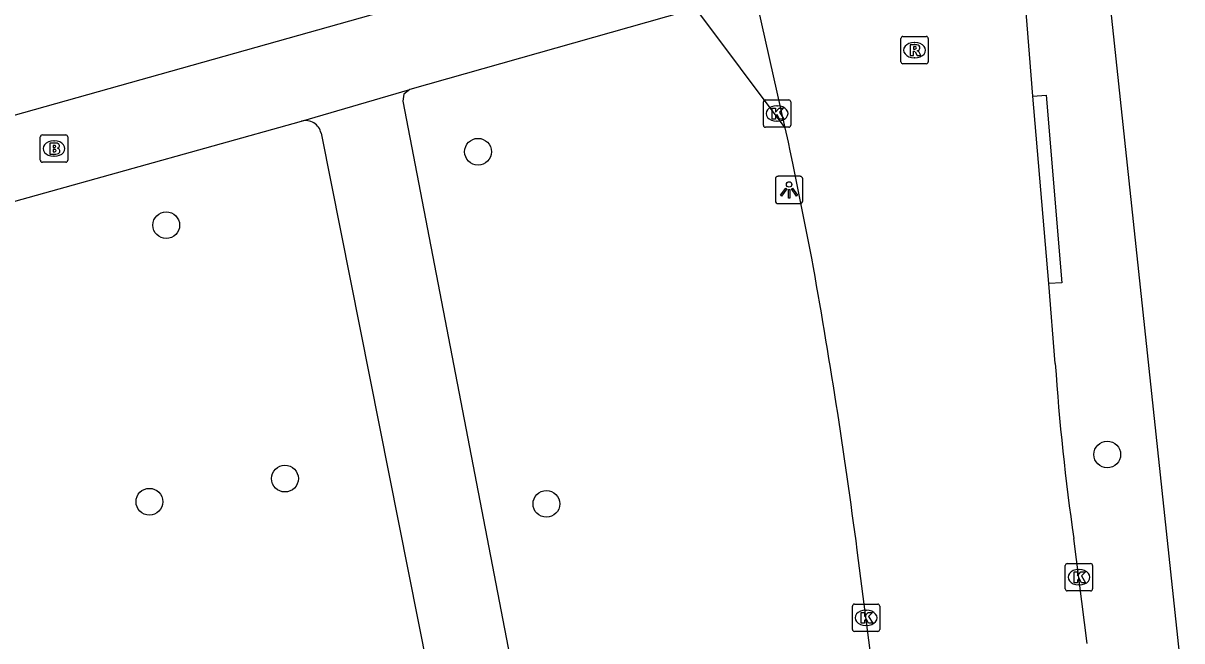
# Model space of a CAD drawing. Extents: x 159689 to 160786, y 387323 to 388339.
# Drawn here: x 160108.16 to 160150.55, y 388252.86 to 388275.46 of the extents above; entities that cross this region are included whole.
import ezdxf

# ---------------------------------------------------------------- set-up
doc = ezdxf.new("R2010")
doc.units = 0
for name, color, linetype in [('IMGEO_Boom', 7, 'Continuous'), ('IMGEO_Brandkraan', 7, 'Continuous'), ('IMGEO_Fietspad_open', 7, 'Continuous'), ('IMGEO_Kolk', 7, 'Continuous'), ('IMGEO_Lichtpunt', 7, 'Continuous'), ('IMGEO_Rijbaan_lokaal_gesloten', 7, 'Continuous'), ('IMGEO_Rioolput', 7, 'Continuous'), ('IMGEO_Voetpad_open', 7, 'Continuous')]:
    doc.layers.add(name, color=color, linetype=linetype)

msp = doc.modelspace()

# ---------------------------------------------------------------- linework, layer by layer
at = {"layer": 'IMGEO_Boom'}
for centre in [(160124.8, 388270.752), (160113.395, 388268.065), (160147.818, 388259.675), (160117.738, 388258.794), (160112.779, 388257.948), (160127.302, 388257.869)]:
    msp.add_circle(centre, 0.489, dxfattribs=at)
at = {"layer": 'IMGEO_Brandkraan'}
for p, q in [((160108.789, 388270.442), (160108.789, 388271.294)), ((160108.864, 388271.368), (160109.716, 388271.368)), ((160109.277, 388271.148), (160109.302, 388271.148)), ((160109.79, 388271.294), (160109.79, 388270.442)), ((160109.716, 388270.368), (160108.864, 388270.368)), ((160109.3, 388270.588), (160109.275, 388270.588))]:
    msp.add_line(p, q, dxfattribs=at)
for points in [[(160108.789, 388270.442), (160108.789, 388271.294)], [(160108.864, 388271.368), (160109.716, 388271.368)], [(160109.137, 388271.068), (160109.137, 388270.668), (160109.35, 388270.668)], [(160109.368, 388271.068), (160109.137, 388271.068)], [(160109.79, 388271.294), (160109.79, 388270.442)], [(160109.316, 388270.987), (160109.262, 388270.987), (160109.262, 388270.911)], [(160109.262, 388270.911), (160109.315, 388270.911)], [(160109.324, 388270.835), (160109.262, 388270.835), (160109.262, 388270.754)], [(160109.262, 388270.754), (160109.324, 388270.754)], [(160109.716, 388270.368), (160108.864, 388270.368)]]:
    msp.add_lwpolyline(points, dxfattribs=at)
for centre, radius, start, end in [((160108.866, 388271.292), 0.0765, 91.552, 178.448), ((160108.866, 388271.292), 0.0765, 91.552, 178.448), ((160109.372, 388270.923), 0.145, 59.4692, 91.5367), ((160109.714, 388271.292), 0.0765, 1.552, 88.448), ((160109.714, 388271.292), 0.0765, 1.552, 88.448), ((160109.317, 388270.949), 0.0379, 267.8285, 90.9355), ((160109.325, 388270.794), 0.0404, 269.8759, 90.5077), ((160109.356, 388270.919), 0.251, 268.6676, 293.5347), ((160109.397, 388270.97), 0.0922, 285.5137, 58.1501), ((160109.402, 388270.778), 0.105, 301.3115, 78.989), ((160108.866, 388270.444), 0.0765, 181.552, 268.448), ((160108.866, 388270.444), 0.0765, 181.552, 268.448), ((160109.714, 388270.444), 0.0765, 271.552, 358.448), ((160109.714, 388270.444), 0.0765, 271.552, 358.448)]:
    msp.add_arc(centre, radius, start, end, dxfattribs=at)
for centre, major_axis, ratio, start_param, end_param in [((160109.276, 388270.868), (-0.387, 0.002), 0.722429, 4.712389, 7.853982), ((160109.301, 388270.868), (-0.39, 0.002), 0.717154, 1.570796, 4.712389)]:
    msp.add_ellipse(centre, major_axis=major_axis, ratio=ratio, start_param=start_param, end_param=end_param, dxfattribs=at)
at = {"layer": 'IMGEO_Fietspad_open'}
msp.add_lwpolyline([(160136.033, 388271.633), (160132.767, 388275.99)], dxfattribs=at)
at = {"layer": 'IMGEO_Kolk'}
for p, q in [((160135.238, 388271.723), (160135.238, 388272.575)), ((160135.313, 388272.649), (160136.165, 388272.649)), ((160135.726, 388272.429), (160135.751, 388272.429)), ((160136.239, 388272.575), (160136.239, 388271.723)), ((160136.165, 388271.649), (160135.313, 388271.649)), ((160135.749, 388271.869), (160135.724, 388271.869)), ((160146.282, 388254.76), (160146.282, 388255.612)), ((160146.357, 388255.686), (160147.209, 388255.686)), ((160146.77, 388255.466), (160146.795, 388255.466)), ((160147.283, 388255.612), (160147.283, 388254.76)), ((160147.209, 388254.686), (160146.357, 388254.686)), ((160146.793, 388254.906), (160146.768, 388254.906)), ((160138.495, 388253.275), (160138.495, 388254.127)), ((160138.57, 388254.201), (160139.422, 388254.201)), ((160139.496, 388254.127), (160139.496, 388253.275)), ((160138.983, 388253.981), (160139.008, 388253.981)), ((160139.006, 388253.421), (160138.981, 388253.421)), ((160139.422, 388253.201), (160138.57, 388253.201))]:
    msp.add_line(p, q, dxfattribs=at)
for points in [[(160135.238, 388271.723), (160135.238, 388272.575)], [(160135.313, 388272.649), (160136.165, 388272.649)], [(160135.559, 388272.349), (160135.682, 388272.349), (160135.682, 388272.198), (160135.812, 388272.349), (160135.976, 388272.349), (160135.83, 388272.198), (160135.983, 388271.949), (160135.831, 388271.949), (160135.746, 388272.113), (160135.682, 388272.046), (160135.682, 388271.949), (160135.559, 388271.949), (160135.559, 388272.349)], [(160136.239, 388272.575), (160136.239, 388271.723)], [(160136.165, 388271.649), (160135.313, 388271.649)], [(160146.282, 388254.76), (160146.282, 388255.612)], [(160146.357, 388255.686), (160147.209, 388255.686)], [(160146.603, 388255.386), (160146.726, 388255.386), (160146.726, 388255.235), (160146.856, 388255.386), (160147.02, 388255.386), (160146.874, 388255.235), (160147.027, 388254.986), (160146.875, 388254.986), (160146.79, 388255.15), (160146.726, 388255.083), (160146.726, 388254.986), (160146.603, 388254.986), (160146.603, 388255.386)], [(160147.283, 388255.612), (160147.283, 388254.76)], [(160147.209, 388254.686), (160146.357, 388254.686)], [(160138.495, 388253.275), (160138.495, 388254.127)], [(160138.57, 388254.201), (160139.422, 388254.201)], [(160139.496, 388254.127), (160139.496, 388253.275)], [(160138.816, 388253.901), (160138.939, 388253.901), (160138.939, 388253.75), (160139.069, 388253.901), (160139.233, 388253.901), (160139.087, 388253.75), (160139.24, 388253.501), (160139.088, 388253.501), (160139.003, 388253.665), (160138.939, 388253.598), (160138.939, 388253.501), (160138.816, 388253.501), (160138.816, 388253.901)], [(160139.422, 388253.201), (160138.57, 388253.201)]]:
    msp.add_lwpolyline(points, dxfattribs=at)
for centre, start, end in [((160135.315, 388272.573), 91.552, 178.448), ((160135.315, 388272.573), 91.552, 178.448), ((160136.163, 388272.573), 1.552, 88.448), ((160136.163, 388272.573), 1.552, 88.448), ((160135.315, 388271.725), 181.552, 268.448), ((160135.315, 388271.725), 181.552, 268.448), ((160136.163, 388271.725), 271.552, 358.448), ((160136.163, 388271.725), 271.552, 358.448), ((160146.359, 388255.61), 91.552, 178.448), ((160146.359, 388255.61), 91.552, 178.448), ((160147.207, 388255.61), 1.552, 88.448), ((160147.207, 388255.61), 1.552, 88.448), ((160146.359, 388254.762), 181.552, 268.448), ((160146.359, 388254.762), 181.552, 268.448), ((160147.207, 388254.762), 271.552, 358.448), ((160147.207, 388254.762), 271.552, 358.448), ((160138.572, 388254.125), 91.552, 178.448), ((160138.572, 388254.125), 91.552, 178.448), ((160139.42, 388254.125), 1.552, 88.448), ((160139.42, 388254.125), 1.552, 88.448), ((160138.572, 388253.277), 181.552, 268.448), ((160138.572, 388253.277), 181.552, 268.448), ((160139.42, 388253.277), 271.552, 358.448), ((160139.42, 388253.277), 271.552, 358.448)]:
    msp.add_arc(centre, 0.0765, start, end, dxfattribs=at)
for centre, major_axis, ratio, start_param, end_param in [((160135.725, 388272.149), (-0.387, 0.002), 0.722429, 4.712389, 7.853982), ((160135.75, 388272.149), (-0.39, 0.002), 0.717154, 1.570796, 4.712389), ((160146.769, 388255.186), (-0.387, 0.002), 0.722429, 4.712389, 7.853982), ((160146.794, 388255.186), (-0.39, 0.002), 0.717154, 1.570796, 4.712389), ((160138.982, 388253.701), (-0.387, 0.002), 0.722429, 4.712389, 7.853982), ((160139.007, 388253.701), (-0.39, 0.002), 0.717154, 1.570796, 4.712389)]:
    msp.add_ellipse(centre, major_axis=major_axis, ratio=ratio, start_param=start_param, end_param=end_param, dxfattribs=at)
at = {"layer": 'IMGEO_Lichtpunt'}
for p, q in [((160136.582, 388269.853), (160135.774, 388269.853)), ((160136.582, 388269.853), (160135.774, 388269.853)), ((160135.68, 388269.758), (160135.68, 388268.951)), ((160135.68, 388269.758), (160135.68, 388268.951)), ((160136.676, 388268.951), (160136.676, 388269.758)), ((160136.676, 388268.951), (160136.676, 388269.758)), ((160135.774, 388268.857), (160136.582, 388268.857)), ((160135.774, 388268.857), (160136.582, 388268.857))]:
    msp.add_line(p, q, dxfattribs=at)
for points in [[(160136.054, 388269.422), (160136.093, 388269.394), (160135.905, 388269.132), (160135.867, 388269.159), (160136.054, 388269.422)], [(160136.156, 388269.374), (160136.203, 388269.374), (160136.203, 388269.052), (160136.156, 388269.052), (160136.156, 388269.374)], [(160136.266, 388269.394), (160136.304, 388269.421), (160136.491, 388269.159), (160136.452, 388269.131), (160136.266, 388269.394)]]:
    msp.add_lwpolyline(points, dxfattribs=at)
msp.add_circle((160136.179, 388269.556), 0.0994, dxfattribs=at)
for centre, start, end in [((160135.774, 388269.758), 90, 180), ((160135.774, 388269.758), 90, 180), ((160136.582, 388269.758), 0, 90), ((160136.582, 388269.758), 0, 90), ((160135.774, 388268.951), 180, 270), ((160135.774, 388268.951), 180, 270), ((160136.582, 388268.951), 270, 0), ((160136.582, 388268.951), 270, 360)]:
    msp.add_arc(centre, 0.0946, start, end, dxfattribs=at)
at = {"layer": 'IMGEO_Rijbaan_lokaal_gesloten'}
for points in [[(160145.1, 388272.783), (160144.201, 388284.009)], [(160136.033, 388271.633), (160134.46, 388278.65)], [(160145.677, 388265.932), (160145.1, 388272.783)], [(160137.008, 388266.854), (160136.321, 388270.335), (160136.221, 388270.792), (160136.153, 388271.101), (160136.033, 388271.633)], [(160145.917, 388263.008), (160145.677, 388265.932)], [(160147.08, 388252.755), (160146.59, 388256.604)], [(160139.147, 388252.5), (160138.671, 388256.176)]]:
    msp.add_lwpolyline(points, dxfattribs=at)
for centre, radius, start, end in [((159920.176, 388227.616), 220.354, 7.44707, 10.25728), ((160232.42, 388268.861), 86.701, 183.87105, 188.1274)]:
    msp.add_arc(centre, radius, start, end, dxfattribs=at)
at = {"layer": 'IMGEO_Rioolput'}
for p, q in [((160140.269, 388274.044), (160140.269, 388274.896)), ((160140.344, 388274.97), (160141.196, 388274.97)), ((160141.27, 388274.896), (160141.27, 388274.044)), ((160140.757, 388274.75), (160140.782, 388274.75)), ((160140.78, 388274.19), (160140.755, 388274.19)), ((160141.196, 388273.97), (160140.344, 388273.97))]:
    msp.add_line(p, q, dxfattribs=at)
for points in [[(160140.269, 388274.044), (160140.269, 388274.896)], [(160140.344, 388274.97), (160141.196, 388274.97)], [(160141.27, 388274.896), (160141.27, 388274.044)], [(160140.858, 388274.668), (160140.606, 388274.67), (160140.606, 388274.27)], [(160140.784, 388274.589), (160140.73, 388274.589), (160140.73, 388274.508)], [(160140.73, 388274.508), (160140.782, 388274.508)], [(160140.606, 388274.27), (160140.73, 388274.27), (160140.73, 388274.432), (160140.741, 388274.432)], [(160140.788, 388274.403), (160140.859, 388274.27), (160140.999, 388274.27), (160140.934, 388274.396)], [(160141.196, 388273.97), (160140.344, 388273.97)]]:
    msp.add_lwpolyline(points, dxfattribs=at)
for centre, radius, start, end in [((160140.346, 388274.894), 0.0765, 91.552, 178.448), ((160140.346, 388274.894), 0.0765, 91.552, 178.448), ((160141.194, 388274.894), 0.0765, 1.552, 88.448), ((160141.194, 388274.894), 0.0765, 1.552, 88.448), ((160140.766, 388274.697), 0.19, 274.7715, 282.9687), ((160140.79, 388274.493), 0.0964, 77.0061, 93.1865), ((160140.804, 388274.55), 0.0378, 276.6634, 79.6772), ((160140.857, 388274.558), 0.109, 350.3612, 89.416), ((160140.855, 388274.558), 0.112, 277.5842, 350.9817), ((160140.346, 388274.046), 0.0765, 181.552, 268.448), ((160140.346, 388274.046), 0.0765, 181.552, 268.448), ((160140.74, 388274.379), 0.0533, 26.0293, 88.6989), ((160140.839, 388274.343), 0.108, 29.5134, 73.7905), ((160141.194, 388274.046), 0.0765, 271.552, 358.448), ((160141.194, 388274.046), 0.0765, 271.552, 358.448)]:
    msp.add_arc(centre, radius, start, end, dxfattribs=at)
for centre, major_axis, ratio, start_param, end_param in [((160140.756, 388274.47), (-0.387, 0.002), 0.722429, 4.712389, 7.853982), ((160140.781, 388274.47), (-0.39, 0.002), 0.717154, 1.570796, 4.712389)]:
    msp.add_ellipse(centre, major_axis=major_axis, ratio=ratio, start_param=start_param, end_param=end_param, dxfattribs=at)
at = {"layer": 'IMGEO_Voetpad_open'}
for points in [[(160153.374, 388225.141), (160150.721, 388250), (160147.032, 388284.577)], [(160062.035, 388259.214), (160121.676, 388275.98), (160122.184, 388276.123), (160121.844, 388277.25), (160120.85, 388276.966), (160120.319, 388278.843), (160121.28, 388279.115), (160120.705, 388281.03), (160120.598, 388281.431)], [(160132.767, 388275.99), (160132.345, 388275.87), (160122.307, 388273.024)], [(160118.345, 388271.871), (160122.307, 388273.024)], [(160122.307, 388273.024), (160122.092, 388272.863), (160122.045, 388272.598), (160126.286, 388250.642), (160126.425, 388250), (160126.587, 388249.251), (160137.521, 388251.646), (160138.656, 388252.437)], [(160145.1, 388272.783), (160145.579, 388272.824), (160146.152, 388265.957), (160145.677, 388265.932)], [(160102.172, 388267.364), (160118.345, 388271.871)], [(160119.058, 388271.433), (160123.315, 388250), (160123.608, 388248.52)]]:
    msp.add_lwpolyline(points, dxfattribs=at)
msp.add_arc((160118.495, 388271.316), 0.575, 11.7233, 105.1514, dxfattribs=at)

doc.saveas('drawing.dxf')
